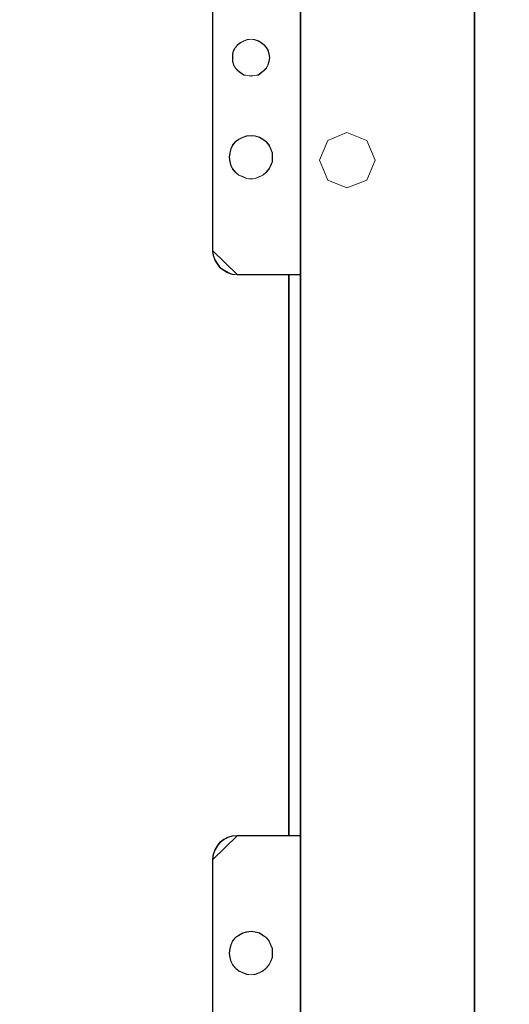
# Model space of a CAD drawing. Header units: millimetres. Extents: x -1290 to 1795, y -4192 to -1311.
# Tile 984 of 1056: x 1516 to 1528, y -2265 to -2241. Entities that reach past the tile are written whole.
import ezdxf

# ---------------------------------------------------------------- set-up
doc = ezdxf.new("R2010")
doc.units = ezdxf.units.MM
doc.layers.add('Aparatura', color=7, linetype='Continuous', lineweight=13)

msp = doc.modelspace()

# ---------------------------------------------------------------- linework, layer by layer
at = {"layer": 'Aparatura', "color": 7, "lineweight": 13}
for points in [[(1526.971, -2339.214), (1526.971, -2139.331)], [(1526.987, -2139.317), (1526.987, -2339.228)], [(1520.41, -2231.857), (1520.41, -2246.563), (1520.424, -2246.674), (1520.466, -2246.785), (1520.522, -2246.883), (1520.591, -2246.98), (1520.689, -2247.05), (1520.787, -2247.105), (1520.899, -2247.147), (1521.025, -2247.161), (1522.229, -2247.161), (1522.327, -2247.161), (1522.621, -2247.161), (1522.621, -2231.509)], [(1520.417, -2276.497), (1520.417, -2261.832), (1520.431, -2261.707), (1520.473, -2261.596), (1520.528, -2261.498), (1520.598, -2261.401), (1520.695, -2261.332), (1520.792, -2261.276), (1520.904, -2261.248), (1521.029, -2261.234), (1522.225, -2261.234), (1522.322, -2261.234), (1522.322, -2247.154), (1522.225, -2247.154), (1521.029, -2247.154), (1520.904, -2247.14), (1520.792, -2247.098), (1520.695, -2247.042), (1520.598, -2246.973), (1520.528, -2246.876), (1520.473, -2246.778), (1520.431, -2246.667), (1520.417, -2246.556), (1520.417, -2231.864)], [(1520.42, -2276.499), (1520.42, -2261.834), (1520.434, -2261.709), (1520.476, -2261.598), (1520.532, -2261.5), (1520.602, -2261.403), (1520.699, -2261.333), (1520.797, -2261.278), (1520.908, -2261.25), (1521.034, -2261.236), (1522.232, -2261.236), (1522.329, -2261.236), (1522.329, -2247.154), (1522.232, -2247.154), (1521.034, -2247.154), (1520.908, -2247.14), (1520.797, -2247.099), (1520.699, -2247.043), (1520.602, -2246.974), (1520.532, -2246.876), (1520.476, -2246.779), (1520.434, -2246.668), (1520.42, -2246.557), (1520.42, -2231.863)], [(1522.621, -2277.102), (1522.621, -2261.477), (1522.621, -2261.227), (1522.327, -2261.227), (1522.229, -2261.227), (1521.025, -2261.227), (1520.899, -2261.241), (1520.787, -2261.269), (1520.689, -2261.324), (1520.591, -2261.394), (1520.522, -2261.491), (1520.466, -2261.589), (1520.424, -2261.7), (1520.41, -2261.825), (1520.41, -2261.825), (1520.41, -2276.503)]]:
    msp.add_lwpolyline(points, dxfattribs=at)
for points in [[(1526.971, -2142.237), (1526.971, -2336.183), (1536.769, -2336.183), (1537.993, -2336.183), (1537.993, -2142.237), (1536.769, -2142.237), (1526.971, -2142.237)], [(1526.971, -2142.237), (1526.971, -2336.183), (1536.769, -2336.183), (1537.993, -2336.183), (1537.993, -2142.237), (1536.769, -2142.237), (1526.971, -2142.237)], [(1522.606, -2231.258), (1522.606, -2247.161), (1522.606, -2231.258)], [(1520.41, -2231.856), (1520.41, -2246.564), (1520.41, -2231.856)], [(1526.987, -2239.272), (1416.071, -2239.272), (1416.071, -2339.228), (1526.987, -2339.228), (1526.987, -2239.272)], [(1521.843, -2241.705), (1521.829, -2241.606), (1521.8, -2241.521), (1521.758, -2241.451), (1521.702, -2241.38), (1521.631, -2241.324), (1521.56, -2241.281), (1521.461, -2241.253), (1521.376, -2241.239), (1521.278, -2241.253), (1521.193, -2241.281), (1521.108, -2241.324), (1521.037, -2241.38), (1520.981, -2241.451), (1520.938, -2241.521), (1520.91, -2241.606), (1520.91, -2241.705), (1520.91, -2241.804), (1520.938, -2241.889), (1520.981, -2241.973), (1521.037, -2242.03), (1521.108, -2242.086), (1521.193, -2242.143), (1521.278, -2242.157), (1521.376, -2242.171), (1521.461, -2242.157), (1521.56, -2242.143), (1521.631, -2242.086), (1521.702, -2242.03), (1521.758, -2241.973), (1521.8, -2241.889), (1521.829, -2241.804), (1521.843, -2241.705)], [(1520.91, -2241.705), (1520.91, -2241.804), (1520.938, -2241.889), (1520.981, -2241.973), (1521.037, -2242.03), (1521.108, -2242.086), (1521.193, -2242.143), (1521.278, -2242.157), (1521.376, -2242.171), (1521.461, -2242.157), (1521.56, -2242.143), (1521.631, -2242.086), (1521.702, -2242.03), (1521.758, -2241.973), (1521.8, -2241.889), (1521.829, -2241.804), (1521.843, -2241.705), (1521.829, -2241.606), (1521.8, -2241.521), (1521.758, -2241.451), (1521.702, -2241.38), (1521.631, -2241.324), (1521.56, -2241.281), (1521.461, -2241.253), (1521.376, -2241.239), (1521.278, -2241.253), (1521.193, -2241.281), (1521.108, -2241.324), (1521.037, -2241.38), (1520.981, -2241.451), (1520.938, -2241.521), (1520.91, -2241.606), (1520.91, -2241.705)], [(1520.91, -2241.705), (1520.91, -2241.606), (1520.938, -2241.521), (1520.981, -2241.451), (1521.037, -2241.38), (1521.108, -2241.324), (1521.193, -2241.281), (1521.278, -2241.253), (1521.376, -2241.239), (1521.461, -2241.253), (1521.56, -2241.281), (1521.631, -2241.324), (1521.702, -2241.38), (1521.758, -2241.451), (1521.8, -2241.521), (1521.829, -2241.606), (1521.843, -2241.705), (1521.829, -2241.804), (1521.8, -2241.889), (1521.758, -2241.973), (1521.702, -2242.03), (1521.631, -2242.086), (1521.56, -2242.143), (1521.461, -2242.157), (1521.376, -2242.171), (1521.278, -2242.157), (1521.193, -2242.143), (1521.108, -2242.086), (1521.037, -2242.03), (1520.981, -2241.973), (1520.938, -2241.889), (1520.91, -2241.804), (1520.91, -2241.705)], [(1520.917, -2241.705), (1520.917, -2241.802), (1520.945, -2241.886), (1520.987, -2241.969), (1521.042, -2242.025), (1521.112, -2242.08), (1521.195, -2242.136), (1521.279, -2242.15), (1521.376, -2242.164), (1521.46, -2242.15), (1521.557, -2242.136), (1521.627, -2242.08), (1521.696, -2242.025), (1521.752, -2241.969), (1521.794, -2241.886), (1521.821, -2241.802), (1521.835, -2241.705), (1521.821, -2241.608), (1521.794, -2241.524), (1521.752, -2241.455), (1521.696, -2241.385), (1521.627, -2241.33), (1521.557, -2241.288), (1521.46, -2241.26), (1521.376, -2241.246), (1521.279, -2241.26), (1521.195, -2241.288), (1521.112, -2241.33), (1521.042, -2241.385), (1520.987, -2241.455), (1520.945, -2241.524), (1520.917, -2241.608), (1520.917, -2241.705)], [(1521.912, -2244.207), (1521.912, -2244.094), (1521.87, -2243.996), (1521.828, -2243.897), (1521.757, -2243.812), (1521.673, -2243.756), (1521.588, -2243.7), (1521.475, -2243.671), (1521.377, -2243.657), (1521.264, -2243.671), (1521.165, -2243.7), (1521.066, -2243.756), (1520.982, -2243.812), (1520.911, -2243.897), (1520.869, -2243.996), (1520.841, -2244.094), (1520.827, -2244.207), (1520.841, -2244.32), (1520.869, -2244.418), (1520.911, -2244.503), (1520.982, -2244.587), (1521.066, -2244.658), (1521.165, -2244.7), (1521.264, -2244.743), (1521.377, -2244.757), (1521.475, -2244.743), (1521.588, -2244.7), (1521.673, -2244.658), (1521.757, -2244.587), (1521.828, -2244.503), (1521.87, -2244.418), (1521.912, -2244.32), (1521.912, -2244.207)], [(1520.827, -2244.207), (1520.841, -2244.32), (1520.869, -2244.418), (1520.911, -2244.503), (1520.982, -2244.587), (1521.066, -2244.658), (1521.165, -2244.7), (1521.264, -2244.743), (1521.377, -2244.757), (1521.475, -2244.743), (1521.588, -2244.7), (1521.673, -2244.658), (1521.757, -2244.587), (1521.828, -2244.503), (1521.87, -2244.418), (1521.912, -2244.32), (1521.912, -2244.207), (1521.912, -2244.094), (1521.87, -2243.996), (1521.828, -2243.897), (1521.757, -2243.812), (1521.673, -2243.756), (1521.588, -2243.7), (1521.475, -2243.671), (1521.377, -2243.657), (1521.264, -2243.671), (1521.165, -2243.7), (1521.066, -2243.756), (1520.982, -2243.812), (1520.911, -2243.897), (1520.869, -2243.996), (1520.841, -2244.094), (1520.827, -2244.207)], [(1520.827, -2244.207), (1520.841, -2244.094), (1520.869, -2243.996), (1520.911, -2243.897), (1520.982, -2243.812), (1521.066, -2243.756), (1521.165, -2243.7), (1521.264, -2243.671), (1521.377, -2243.657), (1521.475, -2243.671), (1521.588, -2243.7), (1521.673, -2243.756), (1521.757, -2243.812), (1521.828, -2243.897), (1521.87, -2243.996), (1521.912, -2244.094), (1521.912, -2244.207), (1521.912, -2244.32), (1521.87, -2244.418), (1521.828, -2244.503), (1521.757, -2244.587), (1521.673, -2244.658), (1521.588, -2244.7), (1521.475, -2244.743), (1521.377, -2244.757), (1521.264, -2244.743), (1521.165, -2244.7), (1521.066, -2244.658), (1520.982, -2244.587), (1520.911, -2244.503), (1520.869, -2244.418), (1520.841, -2244.32), (1520.827, -2244.207)], [(1520.834, -2244.207), (1520.848, -2244.318), (1520.876, -2244.415), (1520.917, -2244.499), (1520.987, -2244.582), (1521.07, -2244.652), (1521.168, -2244.693), (1521.265, -2244.735), (1521.376, -2244.749), (1521.474, -2244.735), (1521.585, -2244.693), (1521.668, -2244.652), (1521.752, -2244.582), (1521.821, -2244.499), (1521.863, -2244.415), (1521.905, -2244.318), (1521.905, -2244.207), (1521.905, -2244.096), (1521.863, -2243.998), (1521.821, -2243.901), (1521.752, -2243.818), (1521.668, -2243.762), (1521.585, -2243.706), (1521.474, -2243.678), (1521.376, -2243.665), (1521.265, -2243.678), (1521.168, -2243.706), (1521.07, -2243.762), (1520.987, -2243.818), (1520.917, -2243.901), (1520.876, -2243.998), (1520.848, -2244.096), (1520.834, -2244.207)], [(1524.488, -2244.283), (1524.275, -2243.783), (1523.775, -2243.583), (1523.3, -2243.783), (1523.087, -2244.283), (1523.3, -2244.782), (1523.775, -2244.97), (1524.275, -2244.782), (1524.488, -2244.283)], [(1523.3, -2244.782), (1523.087, -2244.283), (1523.3, -2243.783), (1523.775, -2243.583), (1524.275, -2243.783), (1524.488, -2244.283), (1524.275, -2244.782), (1523.775, -2244.97), (1523.3, -2244.782)], [(1520.41, -2246.548), (1520.424, -2246.662), (1520.466, -2246.776), (1520.523, -2246.876), (1520.595, -2246.976), (1520.694, -2247.047), (1520.794, -2247.104), (1520.908, -2247.147), (1521.036, -2247.161), (1520.41, -2246.548)], [(1521.021, -2247.146), (1522.232, -2247.146), (1521.021, -2247.146)], [(1522.621, -2247.146), (1522.217, -2247.146), (1522.621, -2247.146)], [(1522.314, -2247.146), (1522.314, -2261.242), (1522.314, -2247.146)], [(1522.314, -2247.146), (1522.314, -2261.242), (1522.621, -2261.242), (1522.621, -2247.146), (1522.314, -2247.146)], [(1522.322, -2247.154), (1522.322, -2261.234), (1522.614, -2261.234), (1522.614, -2247.154), (1522.322, -2247.154)], [(1522.606, -2247.146), (1522.606, -2261.492), (1522.606, -2247.146)], [(1521.036, -2261.227), (1520.908, -2261.241), (1520.794, -2261.27), (1520.694, -2261.327), (1520.595, -2261.398), (1520.523, -2261.498), (1520.466, -2261.597), (1520.424, -2261.711), (1520.41, -2261.84), (1521.036, -2261.227)], [(1521.021, -2261.227), (1522.232, -2261.227), (1521.021, -2261.227)], [(1522.621, -2261.227), (1522.217, -2261.227), (1522.621, -2261.227)], [(1522.606, -2261.227), (1522.606, -2277.102), (1522.606, -2261.227)], [(1520.41, -2261.824), (1520.41, -2276.504), (1520.41, -2261.824)], [(1521.912, -2264.181), (1521.912, -2264.068), (1521.87, -2263.97), (1521.828, -2263.871), (1521.757, -2263.786), (1521.673, -2263.73), (1521.588, -2263.674), (1521.475, -2263.646), (1521.377, -2263.631), (1521.264, -2263.646), (1521.165, -2263.674), (1521.066, -2263.73), (1520.982, -2263.786), (1520.911, -2263.871), (1520.869, -2263.97), (1520.841, -2264.068), (1520.827, -2264.181), (1520.841, -2264.294), (1520.869, -2264.392), (1520.911, -2264.477), (1520.982, -2264.562), (1521.066, -2264.632), (1521.165, -2264.674), (1521.264, -2264.717), (1521.377, -2264.731), (1521.475, -2264.717), (1521.588, -2264.674), (1521.673, -2264.632), (1521.757, -2264.562), (1521.828, -2264.477), (1521.87, -2264.392), (1521.912, -2264.294), (1521.912, -2264.181)], [(1521.912, -2264.181), (1521.912, -2264.294), (1521.87, -2264.392), (1521.828, -2264.477), (1521.757, -2264.562), (1521.673, -2264.632), (1521.588, -2264.674), (1521.475, -2264.717), (1521.377, -2264.731), (1521.264, -2264.717), (1521.165, -2264.674), (1521.066, -2264.632), (1520.982, -2264.562), (1520.911, -2264.477), (1520.869, -2264.392), (1520.841, -2264.294), (1520.827, -2264.181), (1520.841, -2264.068), (1520.869, -2263.97), (1520.911, -2263.871), (1520.982, -2263.786), (1521.066, -2263.73), (1521.165, -2263.674), (1521.264, -2263.646), (1521.377, -2263.631), (1521.475, -2263.646), (1521.588, -2263.674), (1521.673, -2263.73), (1521.757, -2263.786), (1521.828, -2263.871), (1521.87, -2263.97), (1521.912, -2264.068), (1521.912, -2264.181)], [(1521.377, -2264.731), (1521.475, -2264.717), (1521.588, -2264.674), (1521.673, -2264.632), (1521.757, -2264.562), (1521.828, -2264.477), (1521.87, -2264.392), (1521.912, -2264.294), (1521.912, -2264.181), (1521.912, -2264.068), (1521.87, -2263.97), (1521.828, -2263.871), (1521.757, -2263.786), (1521.673, -2263.73), (1521.588, -2263.674), (1521.475, -2263.646), (1521.377, -2263.631), (1521.264, -2263.646), (1521.165, -2263.674), (1521.066, -2263.73), (1520.982, -2263.786), (1520.911, -2263.871), (1520.869, -2263.97), (1520.841, -2264.068), (1520.827, -2264.181), (1520.841, -2264.294), (1520.869, -2264.392), (1520.911, -2264.477), (1520.982, -2264.562), (1521.066, -2264.632), (1521.165, -2264.674), (1521.264, -2264.717), (1521.377, -2264.731)], [(1521.376, -2264.723), (1521.474, -2264.71), (1521.585, -2264.668), (1521.668, -2264.626), (1521.752, -2264.557), (1521.821, -2264.473), (1521.863, -2264.39), (1521.905, -2264.292), (1521.905, -2264.181), (1521.905, -2264.07), (1521.863, -2263.973), (1521.821, -2263.875), (1521.752, -2263.792), (1521.668, -2263.736), (1521.585, -2263.681), (1521.474, -2263.653), (1521.376, -2263.639), (1521.265, -2263.653), (1521.168, -2263.681), (1521.07, -2263.736), (1520.987, -2263.792), (1520.917, -2263.875), (1520.876, -2263.973), (1520.848, -2264.07), (1520.834, -2264.181), (1520.848, -2264.292), (1520.876, -2264.39), (1520.917, -2264.473), (1520.987, -2264.557), (1521.07, -2264.626), (1521.168, -2264.668), (1521.265, -2264.71), (1521.376, -2264.723)]]:
    msp.add_lwpolyline(points, close=True, dxfattribs=at)

doc.saveas('drawing.dxf')
